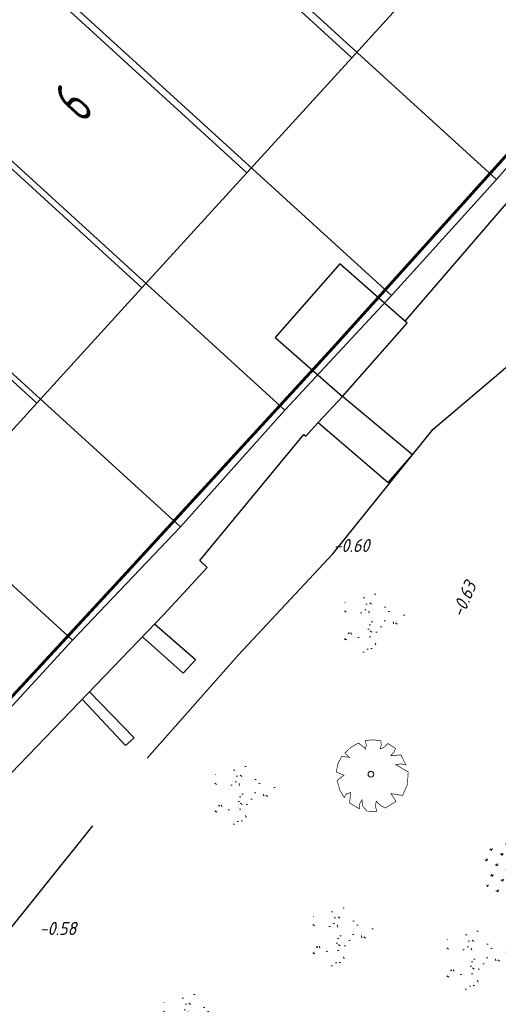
# Model space of a CAD drawing. Header units: metres. Extents: x 111546 to 149831, y 498798 to 507863.
# Tile 910 of 1056: x 111928 to 111945, y 501797 to 501831. Entities that reach past the tile are written whole.
import ezdxf
from ezdxf.enums import TextEntityAlignment as Align

# ---------------------------------------------------------------- set-up
doc = ezdxf.new("R2010")
doc.units = ezdxf.units.M
doc.linetypes.add('DASHDOT', pattern=[25.4, 12.7, -6.35, 0, -6.35])
doc.linetypes.add('HIDDEN', pattern=[9.525, 6.35, -3.175])
for name, color, linetype in [('0-hoogte mv-bestaand', 253, 'Continuous'), ('0-werkgrens', 210, 'FENCELINE1'), ('3-vw-HV-304010-Opbreken tegels-opp', 150, 'AI-KADASTRAAL'), ('B01_HOOFDGEBOUW', 1, 'Continuous'), ('B02_BIJGEBOUW', 1, 'Continuous'), ('B07_TUSSENMUUR', 1, 'Continuous'), ('Q26_BOOM', 252, 'Continuous'), ('T02_RASTER', 252, 'Continuous'), ('T04_HEG', 252, 'Continuous'), ('T10_CULTUUR-SCHEID', 252, 'HIDDEN'), ('V03_KNTTEGELPAD', 252, 'Continuous'), ('Z02_HUISNUMMER', 7, 'Continuous')]:
    doc.layers.add(name, color=color, linetype=linetype)
for name, color, linetype, lineweight in [('0-kadastrale percelen', 253, 'AI-KADASTRAAL', 9), ('4-bs-gras', 253, 'Continuous', 9), ('4-nw-gazon', 7, 'Continuous', 5)]:
    doc.layers.add(name, color=color, linetype=linetype, lineweight=lineweight)
doc.styles.get("Standard").update_dxf_attribs({"font": 'isocp-ie.shx'})
doc.styles.add('veysel', font='isocp-ie.shx', dxfattribs={"height": 0.1})
doc.linetypes.add('AI-KADASTRAAL', pattern='A,5.5,-2,["K",Standard,S=1.8,R=0,X=0,Y=-0.9],-2,5.5,-2,[5,NLCS.SHX,S=0.75,R=0,X=0,Y=0],-2', length=19)
doc.linetypes.add('FENCELINE1', pattern='A,6.35,-2.54,[133,ltypeshp.shx,S=2.54,R=0,X=-2.54,Y=0],-2.54,25.4', length=36.83)

# ---------------------------------------------------------------- blocks, each defined once
blk = doc.blocks.new('Q26')
at = {"linetype": 'Continuous', "lineweight": 20, "const_width": 0.0225}
blk.add_lwpolyline([(0.757, 0.516), (1.237, 0.371), (1.308, -0.046), (1.235, -0.463), (0.83, -0.494), (1.061, -0.711), (0.757, -1.022), (0.565, -0.971), (0.395, -0.867), (0.404, -1.032), (0.49, -1.198), (0.163, -1.271), (-0.015, -1.136), (-0.097, -0.929), (-0.141, -1.084), (-0.112, -1.255), (-0.489, -1.131), (-0.532, -0.774), (-0.668, -0.854), (-0.707, -0.996), (-0.927, -0.766), (-1.083, -0.479), (-0.894, -0.246), (-1.181, -0.203), (-1.187, 0.104), (-1.122, 0.367), (-0.847, 0.398), (-1.04, 0.503), (-0.879, 0.749), (-0.663, 0.95), (-0.402, 0.826), (-0.388, 0.795), (-0.382, 0.942), (-0.452, 1.088), (-0.194, 1.172), (0.076, 1.199), (0.118, 1.07), (0.119, 0.935), (0.148, 0.935), (0.252, 1.031), (0.325, 1.167), (0.626, 1.059), (0.6, 0.925), (0.525, 0.78), (0.856, 0.885), (1.105, 0.593), (0.924, 0.584)], close=True, dxfattribs=at)
at = {"linetype": 'Continuous', "lineweight": 20}
blk.add_circle((0.001, -0.001), 0.0983, dxfattribs=at)

msp = doc.modelspace()

# ---------------------------------------------------------------- hatches: boundary and pattern name
at = {"layer": '3-vw-HV-304010-Opbreken tegels-opp', "ltscale": 0.01}
h = msp.add_hatch(dxfattribs=at)
h.set_pattern_fill('GOST_GLASS', color=256, scale=0.08)
h.set_pattern_definition([(294.51638, (112010.33835, 501946.37295), (-0.2375469, -0.6359021), [0.4, -0.56]), (294.51638, (112010.27896, 501946.21397), (-0.2375469, -0.6359021), [0.16, -0.8]), (294.51638, (112010.49732, 501946.31356), (-0.2375469, -0.6359021), [0.16, -0.8])])
h.paths.add_polyline_path([(111929.7238, 501829.1737), (111928.9025, 501828.2716), (111930.4814, 501826.834), (111931.3027, 501827.7361)], flags=9)
at = {"layer": '4-bs-gras'}
h = msp.add_hatch(dxfattribs=at)
h.set_pattern_fill('AGR-KRUIDEN', color=256, scale=0.04, pattern_type=2)
h.set_pattern_definition([(110.0468, (111923.8348, 501789.81424), (-0.3626612, 0.1687508), [0.075, -0.4906854]), (65.0468, (111923.8348, 501789.81424), (-0.362661, 0.168751), [0.075, -0.325]), (155.0468, (111923.8348, 501789.81424), (-0.168751, -0.362661), [0.075, -0.325])])
h.paths.add_polyline_path([(111946.2508, 501802.009), (111945.5339, 501802.6011), (111944.8791, 501802.3622), (111944.306, 501802.3572), (111944.3148, 501801.3465), (111944.6158, 501800.5216), (111945.5459, 501800.5781), (111945.9812, 501801.0835), (111946.1678, 501801.2838)])
at = {"layer": '4-nw-gazon', "ltscale": 0.1}
h = msp.add_hatch(dxfattribs=at)
h.set_pattern_fill('AGR-GRAS_GAZON', color=256, scale=0.5, angle=-46.148, pattern_type=2)
h.set_pattern_definition([(308.76637, (112541.0782, 501080.80525), (0.9624805, 0.0527809), [0, -0.76, 0, -0.85, 0, -0.8125]), (278.76637, (112541.0782, 501080.8052), (1.4302849, -0.8534867), [0, -0.41, 0, -0.685, 0, -0.2625]), (238.76637, (112541.0646, 501081.4201), (0.037241, -1.5566281), [0, -0.25, 0, -0.9, 0, -1.175]), (228.76637, (112541.0646, 501081.4201), (0.4719491, -1.4929976), [0, -0.125, 0, -0.59, 0, -0.675]), (322.26637, (112542.9547, 501082.11704), (0.8731955, 0.27140796), [0.075, -1.04775]), (281.26637, (112539.1456, 501082.0328), (0.83706867, -0.3680336), [0.075, -1.04775])])
edge = h.paths.add_edge_path()
edge.add_arc((111940.4605, 501810.0572), 1.1599, 0, 360)
h = msp.add_hatch(dxfattribs=at)
h.set_pattern_fill('AGR-GRAS_GAZON', color=256, scale=0.5, angle=-46.148, pattern_type=2)
h.set_pattern_definition([(308.76637, (112536.6036, 501074.86464), (0.9624805, 0.0527809), [0, -0.76, 0, -0.85, 0, -0.8125]), (278.76637, (112536.6036, 501074.8646), (1.4302849, -0.8534867), [0, -0.41, 0, -0.685, 0, -0.2625]), (238.76637, (112536.59, 501075.4795), (0.037241, -1.5566281), [0, -0.25, 0, -0.9, 0, -1.175]), (228.76637, (112536.59, 501075.4795), (0.4719491, -1.4929976), [0, -0.125, 0, -0.59, 0, -0.675]), (322.26637, (112538.4801, 501076.1764), (0.8731955, 0.27140796), [0.075, -1.04775]), (281.26637, (112534.671, 501076.0922), (0.83706867, -0.3680336), [0.075, -1.04775])])
edge = h.paths.add_edge_path()
edge.add_arc((111935.9858, 501804.1166), 1.1599, 0, 360)
h = msp.add_hatch(dxfattribs=at)
h.set_pattern_fill('AGR-GRAS_GAZON', color=256, scale=0.5, angle=-46.148, pattern_type=2)
h.set_pattern_definition([(308.76637, (112539.9878, 501069.9844), (0.9624805, 0.0527809), [0, -0.76, 0, -0.85, 0, -0.8125]), (278.76637, (112539.9878, 501069.9844), (1.4302849, -0.8534867), [0, -0.41, 0, -0.685, 0, -0.2625]), (238.76637, (112539.9742, 501070.5993), (0.037241, -1.5566281), [0, -0.25, 0, -0.9, 0, -1.175]), (228.76637, (112539.9742, 501070.5993), (0.4719491, -1.4929976), [0, -0.125, 0, -0.59, 0, -0.675]), (322.26637, (112541.86425, 501071.2962), (0.8731955, 0.27140796), [0.075, -1.04775]), (281.26637, (112538.0552, 501071.212), (0.83706867, -0.3680336), [0.075, -1.04775])])
edge = h.paths.add_edge_path()
edge.add_arc((111939.37, 501799.2364), 1.1599, 0, 360)
h = msp.add_hatch(dxfattribs=at)
h.set_pattern_fill('AGR-GRAS_GAZON', color=256, scale=0.5, angle=-46.148, pattern_type=2)
h.set_pattern_definition([(308.76637, (112544.61084, 501069.1827), (0.9624805, 0.0527809), [0, -0.76, 0, -0.85, 0, -0.8125]), (278.76637, (112544.6108, 501069.1827), (1.4302849, -0.8534867), [0, -0.41, 0, -0.685, 0, -0.2625]), (238.76637, (112544.59725, 501069.7976), (0.037241, -1.5566281), [0, -0.25, 0, -0.9, 0, -1.175]), (228.76637, (112544.5973, 501069.7976), (0.4719491, -1.4929976), [0, -0.125, 0, -0.59, 0, -0.675]), (322.26637, (112546.4873, 501070.4945), (0.8731955, 0.27140796), [0.075, -1.04775]), (281.26637, (112542.67824, 501070.4103), (0.83706867, -0.3680336), [0.075, -1.04775])])
edge = h.paths.add_edge_path()
edge.add_arc((111943.9931, 501798.4346), 1.1599, 0, 360)
h = msp.add_hatch(dxfattribs=at)
h.set_pattern_fill('AGR-GRAS_GAZON', color=256, scale=0.5, angle=-46.148, pattern_type=2)
h.set_pattern_definition([(308.76637, (112534.8357, 501067.001), (0.9624805, 0.0527809), [0, -0.76, 0, -0.85, 0, -0.8125]), (278.76637, (112534.8357, 501067.001), (1.4302849, -0.8534867), [0, -0.41, 0, -0.685, 0, -0.2625]), (238.76637, (112534.8221, 501067.6158), (0.037241, -1.5566281), [0, -0.25, 0, -0.9, 0, -1.175]), (228.76637, (112534.8221, 501067.6158), (0.4719491, -1.4929976), [0, -0.125, 0, -0.59, 0, -0.675]), (322.26637, (112536.7122, 501068.3128), (0.8731955, 0.27140796), [0.075, -1.04775]), (281.26637, (112532.9031, 501068.2286), (0.83706867, -0.3680336), [0.075, -1.04775])])
edge = h.paths.add_edge_path()
edge.add_arc((111934.2179, 501796.2529), 1.1599, 0, 360)

# ---------------------------------------------------------------- linework, layer by layer
at = {"layer": '0-kadastrale percelen', "ltscale": 0.25}
for p, q in [((111926.499, 501842.004), (111944.769, 501825.346)), ((111941.145, 501821.343), (111922.855, 501838.02)), ((111919.212, 501834.035), (111937.468, 501817.39)), ((111915.568, 501830.051), (111933.866, 501813.367)), ((111944.769, 501825.346), (111948.305, 501829.428)), ((111911.925, 501826.064), (111930.133, 501809.465)), ((111941.145, 501821.343), (111944.769, 501825.346)), ((111937.468, 501817.39), (111941.145, 501821.343)), ((111933.866, 501813.367), (111937.468, 501817.39)), ((111930.133, 501809.465), (111933.866, 501813.367)), ((111926.479, 501805.485), (111930.133, 501809.465))]:
    msp.add_line(p, q, dxfattribs=at)
at = {"layer": '0-werkgrens', "ltscale": 0.1, "const_width": 0.1}
msp.add_lwpolyline([(111934.8768, 501850.795), (111895.4923, 501807.727), (111911.8354, 501792.9797), (111913.3422, 501791.62), (111920.8155, 501799.6938), (111931.8157, 501811.5855), (111939.1216, 501819.5348), (111946.3497, 501827.5526), (111948.0901, 501829.5617), (111953.8135, 501843.1204), (111946.857, 501846.8963), (111944.2375, 501848.4584), (111938.9344, 501852.2196), (111936.4267, 501849.411)], close=True, dxfattribs=at)
at = {"layer": 'B01_HOOFDGEBOUW'}
for p, q in [((111943.414, 501833.53), (111939.781, 501829.549)), ((111939.781, 501829.549), (111936.154, 501825.576)), ((111936.154, 501825.576), (111932.534, 501821.609)), ((111932.534, 501821.609), (111928.907, 501817.636)), ((111928.907, 501817.636), (111925.28, 501813.662))]:
    msp.add_line(p, q, dxfattribs=at)
at = {"layer": 'B02_BIJGEBOUW'}
msp.add_lwpolyline([(111937.131, 501819.904), (111939.458, 501817.86), (111941.692, 501820.392), (111939.365, 501822.436)], close=True, dxfattribs=at)
at = {"layer": 'B07_TUSSENMUUR'}
for p, q in [((111929.027, 501839.375), (111939.781, 501829.549)), ((111925.398, 501835.403), (111936.154, 501825.576)), ((111921.776, 501831.439), (111932.534, 501821.609)), ((111918.147, 501827.467), (111928.907, 501817.636))]:
    msp.add_line(p, q, dxfattribs=at)
at = {"layer": 'T02_RASTER', "ltscale": 0.25}
for points in [[(111954.207, 501843.386), (111953.01, 501840.684), (111948.599, 501828.573), (111941.611, 501820.463)], [(111933.293, 501810.343), (111934.786, 501811.969), (111934.529, 501812.205)], [(111915.197, 501789.612), (111919.432, 501794.465), (111920.66, 501795.906), (111920.983, 501795.665), (111924.48, 501799.362), (111924.695, 501799.611), (111924.003, 501800.285), (111927.517, 501804.174), (111927.421, 501804.261), (111933.293, 501810.343)]]:
    msp.add_lwpolyline(points, dxfattribs=at)
at = {"layer": 'T04_HEG'}
msp.add_line((111934.529, 501812.205), (111938.126, 501816.556), dxfattribs=at)
at = {"layer": 'T10_CULTUUR-SCHEID'}
msp.add_lwpolyline([(111919.184, 501786.11), (111921.82, 501789.37), (111924.138, 501794.24), (111926.863, 501798.112), (111932.715, 501805.387), (111935.862, 501808.957), (111939.12, 501812.436), (111942.587, 501816.732), (111946.402, 501819.976), (111949.563, 501824.509), (111951.882, 501829.022), (111955.388, 501842.748)], dxfattribs=at)
at = {"layer": 'V03_KNTTEGELPAD'}
msp.add_line((111930.477, 501807.426), (111931.963, 501805.832), dxfattribs=at)
for points in [[(111938.126, 501816.556), (111938.196, 501816.496), (111938.62, 501816.97), (111939.458, 501817.86)], [(111938.62, 501816.97), (111941.034, 501814.893), (111941.867, 501815.85), (111939.458, 501817.86)], [(111932.552, 501809.576), (111933.962, 501808.323), (111934.379, 501808.78), (111932.974, 501810.013)], [(111931.963, 501805.832), (111932.266, 501806.088), (111930.721, 501807.679)]]:
    msp.add_lwpolyline(points, dxfattribs=at)

# ---------------------------------------------------------------- block references
at = {"layer": 'Q26_BOOM', "rotation": 346.7617499}
msp.add_blockref('Q26', (111940.4351, 501804.8386), dxfattribs=at)

# ---------------------------------------------------------------- texts
at = {"layer": '0-hoogte mv-bestaand', "style": 'veysel', "oblique": 15}
for s, rotation, p in [('-0.60', 360, (111939.7627, 501812.5015)), ('-0.63', 67, (111943.8502, 501810.7794)), ('-0.58', 360, (111929.6338, 501799.294))]:
    msp.add_text(s, height=0.45, rotation=rotation, dxfattribs=at).set_placement(p, align=Align.CENTER)
at = {"layer": 'Z02_HUISNUMMER', "linetype": 'DASHDOT', "width": 0.664843}
msp.add_text('9', height=1.5, rotation=227.68225, dxfattribs=at).set_placement((111929.821, 501828.755))

doc.saveas('drawing.dxf')
